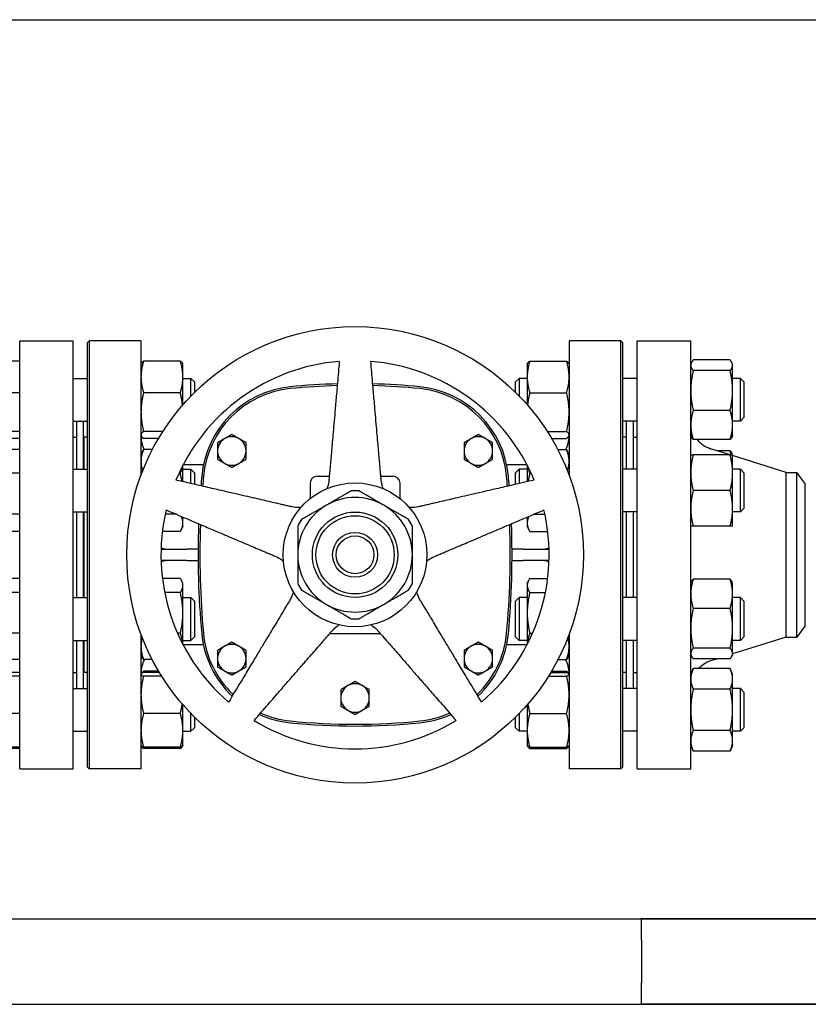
# Model space of a CAD drawing. Header units: inches. Extents: x 24 to 1128, y -69 to 748.
# Tile 469 of 656: x 569 to 583, y 358 to 375. Entities that reach past the tile are written whole.
import ezdxf

# ---------------------------------------------------------------- set-up
doc = ezdxf.new("R2010")
doc.units = ezdxf.units.IN
doc.header["$LTSCALE"] = 32
doc.header["$MEASUREMENT"] = 0
doc.layers.add('Visible (ANSI)', color=7, linetype='Continuous', lineweight=30)

msp = doc.modelspace()

# ---------------------------------------------------------------- linework, layer by layer
at = {"layer": 'Visible (ANSI)'}
for p, q in [((558.03063, 375.35867), (600.57163, 375.35867)), ((569.15563, 362.23367), (569.15563, 369.73367)), ((569.15563, 369.73367), (570.09313, 369.73367)), ((570.09313, 362.23367), (570.09313, 369.73367)), ((570.34313, 369.70242), (570.37438, 369.73367)), ((570.34313, 362.26492), (570.34313, 369.70242)), ((570.37438, 369.73367), (570.37438, 362.23367)), ((571.28063, 369.73367), (570.37438, 369.73367)), ((571.28063, 369.73367), (571.28063, 367.37561)), ((578.78063, 369.73367), (578.78063, 367.37561)), ((579.68688, 369.73367), (578.78063, 369.73367)), ((579.68688, 362.23367), (579.68688, 369.73367)), ((579.71813, 369.70242), (579.68688, 369.73367)), ((579.71813, 369.70242), (579.71813, 362.26492)), ((579.97063, 362.23367), (579.97063, 369.73367)), ((579.97063, 369.73367), (580.91063, 369.73367)), ((580.91063, 362.23367), (580.91063, 369.73367)), ((569.15563, 369.37732), (568.59222, 369.37732)), ((571.28063, 369.32488), (571.28498, 369.33419)), ((571.96955, 369.37732), (571.32572, 369.37732)), ((572.01463, 369.32488), (572.01029, 369.33419)), ((572.01463, 369.10022), (572.01463, 369.32488)), ((578.04663, 369.32488), (578.05098, 369.33419)), ((578.04663, 369.32488), (578.04663, 369.10022)), ((578.09172, 369.37732), (578.73555, 369.37732)), ((578.78063, 369.32488), (578.77629, 369.33419)), ((580.91063, 369.32488), (580.92091, 369.34692)), ((581.59955, 369.39697), (580.95572, 369.39697)), ((581.64463, 369.32488), (581.63435, 369.34692)), ((581.64463, 369.30358), (581.64463, 369.32488)), ((581.59955, 369.21019), (580.95572, 369.21019)), ((581.64463, 368.86164), (581.64463, 369.30358)), ((570.09313, 369.07488), (570.34313, 369.07488)), ((572.01463, 368.61117), (572.01463, 369.10022)), ((572.01463, 369.07488), (572.15563, 369.07488)), ((572.15563, 368.76474), (572.15563, 369.07488)), ((572.21813, 369.01238), (572.15563, 369.07488)), ((572.21813, 369.01238), (572.21813, 368.82793)), ((577.84313, 369.01238), (577.90563, 369.07488)), ((577.84313, 368.82793), (577.84313, 369.01238)), ((577.90563, 369.07488), (577.90563, 368.76474)), ((578.04663, 369.07488), (577.90563, 369.07488)), ((578.04663, 369.10022), (578.04663, 368.61117)), ((579.97063, 369.07488), (579.71813, 369.07488)), ((581.78063, 369.07488), (581.64463, 369.07488)), ((581.78063, 368.32488), (581.78063, 369.07488)), ((581.84313, 369.01238), (581.78063, 369.07488)), ((581.84313, 369.01238), (581.84313, 368.38738)), ((569.15563, 368.82312), (568.59222, 368.82312)), ((571.96955, 368.82312), (571.32572, 368.82312)), ((578.09172, 368.82312), (578.73555, 368.82312)), ((581.64463, 368.25793), (581.64463, 368.86164)), ((581.59955, 368.51309), (580.95572, 368.51309)), ((570.09313, 368.32488), (570.34313, 368.32488)), ((570.15563, 367.48376), (570.15563, 368.32488)), ((570.27563, 367.48376), (570.27563, 368.32488)), ((579.97063, 368.32488), (579.71813, 368.32488)), ((579.78563, 367.48376), (579.78563, 368.32488)), ((579.90563, 367.48376), (579.90563, 368.32488)), ((581.78063, 368.32488), (581.64463, 368.32488)), ((581.84313, 368.38738), (581.78063, 368.32488)), ((569.15563, 368.14568), (568.59222, 368.14568)), ((571.66526, 368.14568), (571.32572, 368.14568)), ((578.396, 368.14568), (578.73555, 368.14568)), ((581.64463, 368.07488), (581.64463, 368.25793)), ((569.15563, 368.02243), (568.59222, 368.02243)), ((570.09313, 368.04617), (570.15563, 368.04617)), ((570.28063, 368.04367), (570.28063, 367.48376)), ((570.34313, 368.04367), (570.28063, 368.04367)), ((571.28063, 368.07488), (571.28498, 368.06556)), ((571.5892, 368.02243), (571.32572, 368.02243)), ((578.47206, 368.02243), (578.73555, 368.02243)), ((578.78063, 368.07488), (578.77629, 368.06556)), ((579.78063, 368.04367), (579.71813, 368.04367)), ((579.78063, 368.04367), (579.78063, 367.48376)), ((579.91063, 367.48376), (579.91063, 368.04367)), ((579.91063, 368.04367), (579.97063, 368.04367)), ((580.91063, 368.07488), (580.92091, 368.05283)), ((581.59955, 368.00278), (580.95572, 368.00278)), ((581.64463, 368.07488), (581.63435, 368.05283)), ((569.15563, 367.82751), (568.59222, 367.82751)), ((570.27563, 367.92367), (570.28063, 367.92367)), ((571.28063, 367.73376), (571.31033, 367.79744)), ((571.48095, 367.82751), (571.32572, 367.82751)), ((578.58031, 367.82751), (578.73555, 367.82751)), ((578.78063, 367.73376), (578.75094, 367.79744)), ((579.78063, 367.92367), (579.78563, 367.92367)), ((579.90563, 367.92367), (579.91063, 367.92367)), ((581.60494, 367.73376), (581.25966, 367.84312)), ((581.59955, 367.80586), (581.37732, 367.80586)), ((581.59955, 367.73376), (580.95572, 367.73376)), ((581.64463, 367.73376), (581.63435, 367.75581)), ((581.64463, 367.42126), (581.64463, 367.73376)), ((582.58397, 367.42367), (581.64463, 367.72119)), ((570.09313, 367.48376), (570.34313, 367.48376)), ((572.01463, 367.26485), (572.01463, 367.5533)), ((572.01463, 367.48376), (572.15563, 367.48376)), ((572.37354, 367.55847), (572.01733, 367.55847)), ((572.15563, 367.2323), (572.15563, 367.48376)), ((572.21813, 367.42126), (572.15563, 367.48376)), ((578.04394, 367.55847), (577.68773, 367.55847)), ((577.84313, 367.42126), (577.90563, 367.48376)), ((577.90563, 367.48376), (577.90563, 367.2323)), ((578.04663, 367.48376), (577.90563, 367.48376)), ((578.04663, 367.5533), (578.04663, 367.26485)), ((579.97063, 367.48376), (579.71813, 367.48376)), ((581.78063, 367.48376), (581.64463, 367.48376)), ((581.78063, 366.73376), (581.78063, 367.48376)), ((581.84313, 367.42126), (581.78063, 367.48376)), ((569.15563, 367.41185), (568.59222, 367.41185)), ((571.96955, 367.41185), (571.94513, 367.41185)), ((572.21813, 367.42126), (572.21813, 367.21787)), ((574.36823, 367.36162), (574.57911, 367.36162)), ((575.48215, 367.36162), (575.69303, 367.36162)), ((577.84313, 367.21787), (577.84313, 367.42126)), ((578.09172, 367.41185), (578.11613, 367.41185)), ((581.64463, 366.79626), (581.64463, 367.42126)), ((581.84313, 367.42126), (581.84313, 366.79626)), ((582.58397, 364.54367), (582.58397, 367.42367)), ((582.58397, 367.42367), (582.76676, 367.42367)), ((582.76676, 364.54367), (582.76676, 367.42367)), ((582.91063, 367.23617), (582.76676, 367.42367)), ((574.24323, 367.23662), (574.24323, 366.96713)), ((575.81803, 366.96713), (575.81803, 367.23662)), ((581.59955, 367.10876), (580.95572, 367.10876)), ((582.91063, 367.23617), (582.91063, 364.73117)), ((581.64463, 366.48376), (581.64463, 366.79626)), ((581.84313, 366.79626), (581.78063, 366.73376)), ((569.15563, 366.6931), (568.59222, 366.6931)), ((570.09313, 366.73376), (570.34313, 366.73376)), ((570.15563, 365.23358), (570.15563, 366.73376)), ((570.27563, 365.23358), (570.27563, 366.73376)), ((570.28063, 366.73376), (570.28063, 365.23358)), ((571.90079, 366.6931), (571.70547, 366.6931)), ((572.01463, 366.54155), (572.01463, 366.64477)), ((578.04663, 366.64477), (578.04663, 366.54155)), ((578.16047, 366.6931), (578.3558, 366.6931)), ((579.97063, 366.73376), (579.71813, 366.73376)), ((579.78063, 366.73376), (579.78063, 365.23358)), ((579.78563, 365.23358), (579.78563, 366.73376)), ((579.90563, 365.23358), (579.90563, 366.73376)), ((579.91063, 365.23358), (579.91063, 366.73376)), ((581.78063, 366.73376), (581.64463, 366.73376)), ((569.15563, 366.39), (568.59222, 366.39)), ((571.96955, 366.39), (571.655, 366.39)), ((572.01463, 366.48376), (571.98494, 366.42008)), ((572.01463, 366.48376), (572.01463, 366.54155)), ((578.04663, 366.54155), (578.04663, 366.48376)), ((578.04663, 366.48376), (578.07633, 366.42008)), ((578.09172, 366.39), (578.40627, 366.39)), ((581.59955, 366.48376), (580.95572, 366.48376)), ((571.6321, 366.08367), (572.08563, 366.08367)), ((572.28097, 366.08367), (572.08563, 366.08367)), ((577.97563, 366.08367), (577.7803, 366.08367)), ((577.97563, 366.08367), (578.42916, 366.08367)), ((572.08563, 365.88367), (571.6321, 365.88367)), ((572.08563, 365.88367), (572.28097, 365.88367)), ((577.7803, 365.88367), (577.97563, 365.88367)), ((578.42916, 365.88367), (577.97563, 365.88367)), ((569.15563, 365.56967), (568.59222, 365.56967)), ((571.96955, 365.56967), (571.65593, 365.56967)), ((578.09172, 365.56967), (578.40533, 365.56967)), ((581.59955, 365.55568), (580.95572, 365.55568)), ((572.01463, 365.48358), (571.9956, 365.5244)), ((572.01463, 365.44526), (572.01463, 365.48358)), ((572.01463, 364.96532), (572.01463, 365.44526)), ((578.04663, 365.48358), (578.06567, 365.5244)), ((578.04663, 365.48358), (578.04663, 365.44526)), ((578.04663, 365.44526), (578.04663, 364.96532)), ((580.91063, 365.48358), (580.92091, 365.50563)), ((581.64463, 365.48358), (581.63435, 365.50563)), ((581.64463, 365.30052), (581.64463, 365.48358)), ((569.15563, 365.32086), (568.59222, 365.32086)), ((570.09313, 365.23358), (570.34313, 365.23358)), ((571.96955, 365.32086), (571.69586, 365.32086)), ((572.01463, 365.23358), (572.15563, 365.23358)), ((572.15563, 364.48358), (572.15563, 365.23358)), ((572.21813, 365.17108), (572.15563, 365.23358)), ((577.84313, 365.17108), (577.90563, 365.23358)), ((577.90563, 365.23358), (577.90563, 364.48358)), ((578.04663, 365.23358), (577.90563, 365.23358)), ((578.09172, 365.32086), (578.3654, 365.32086)), ((579.97063, 365.23358), (579.71813, 365.23358)), ((581.64463, 364.69682), (581.64463, 365.30052)), ((581.78063, 365.23358), (581.64463, 365.23358)), ((581.78063, 364.48358), (581.78063, 365.23358)), ((581.84313, 365.17108), (581.78063, 365.23358)), ((572.21813, 365.17108), (572.21813, 364.54608)), ((577.84313, 364.54608), (577.84313, 365.17108)), ((581.59955, 365.04537), (580.95572, 365.04537)), ((581.84313, 365.17108), (581.84313, 364.54608)), ((572.01463, 364.41404), (572.01463, 364.96532)), ((578.04663, 364.96532), (578.04663, 364.41404)), ((581.64463, 364.25488), (581.64463, 364.69682)), ((582.91063, 364.73117), (582.76676, 364.54367)), ((569.15563, 364.60977), (568.59222, 364.60977)), ((571.28063, 364.59173), (571.28063, 362.23367)), ((571.96955, 364.60977), (571.92058, 364.60977)), ((572.21813, 364.54608), (572.15563, 364.48358)), ((574.58792, 364.60572), (575.47335, 364.60572)), ((577.84313, 364.54608), (577.90563, 364.48358)), ((578.09172, 364.60977), (578.14068, 364.60977)), ((578.78063, 364.59173), (578.78063, 362.23367)), ((582.58397, 364.54367), (581.64463, 364.24615)), ((581.84313, 364.54608), (581.78063, 364.48358)), ((582.58397, 364.54367), (582.76676, 364.54367)), ((570.09313, 364.48358), (570.34313, 364.48358)), ((570.15563, 363.64246), (570.15563, 364.48358)), ((570.27563, 363.64246), (570.27563, 364.48358)), ((570.28063, 364.48358), (570.28063, 363.92367)), ((572.01463, 364.48358), (572.15563, 364.48358)), ((572.37354, 364.40887), (572.01733, 364.40887)), ((578.04394, 364.40887), (577.68773, 364.40887)), ((578.04663, 364.48358), (577.90563, 364.48358)), ((579.97063, 364.48358), (579.71813, 364.48358)), ((579.78063, 364.48358), (579.78063, 363.92367)), ((579.78563, 363.64246), (579.78563, 364.48358)), ((579.90563, 363.64246), (579.90563, 364.48358)), ((579.91063, 363.92367), (579.91063, 364.48358)), ((581.59955, 364.34827), (580.95572, 364.34827)), ((581.78063, 364.48358), (581.64463, 364.48358)), ((571.28063, 364.23358), (571.29967, 364.19276)), ((578.78063, 364.23358), (578.7616, 364.19276)), ((580.91063, 364.23358), (580.92091, 364.21153)), ((581.59955, 364.16148), (580.95572, 364.16148)), ((581.37732, 364.16148), (581.25966, 364.12422)), ((581.64463, 364.23358), (581.63435, 364.21153)), ((581.64463, 364.23358), (581.64463, 364.25488)), ((569.15563, 364.14749), (568.59222, 364.14749)), ((570.27563, 364.04367), (570.28063, 364.04367)), ((571.47698, 364.14749), (571.32572, 364.14749)), ((578.58429, 364.14749), (578.73555, 364.14749)), ((579.78063, 364.04367), (579.78563, 364.04367)), ((579.90563, 364.04367), (579.91063, 364.04367)), ((580.91063, 363.89246), (580.95572, 363.98915)), ((581.59955, 363.98915), (580.95572, 363.98915)), ((581.64463, 363.89246), (581.59955, 363.98915)), ((569.15563, 363.92242), (568.59222, 363.92242)), ((569.15563, 363.85743), (568.59222, 363.85743)), ((570.09313, 363.92117), (570.15563, 363.92117)), ((570.34313, 363.92367), (570.28063, 363.92367)), ((571.28063, 363.89246), (571.28182, 363.89501)), ((571.28182, 363.89501), (571.28498, 363.90178)), ((571.5892, 363.94491), (571.32572, 363.94491)), ((571.60262, 363.92242), (571.32572, 363.92242)), ((571.64255, 363.85743), (571.32572, 363.85743)), ((578.41871, 363.85743), (578.73555, 363.85743)), ((578.45864, 363.92242), (578.73555, 363.92242)), ((578.47206, 363.94491), (578.73555, 363.94491)), ((578.77944, 363.89501), (578.77629, 363.90178)), ((578.78063, 363.89246), (578.77944, 363.89501)), ((579.78063, 363.92367), (579.71813, 363.92367)), ((579.91063, 363.92367), (579.97063, 363.92367)), ((581.64463, 363.80873), (581.64463, 363.89246)), ((581.64463, 363.26746), (581.64463, 363.80873)), ((570.09313, 363.64246), (570.34313, 363.64246)), ((579.97063, 363.64246), (579.71813, 363.64246)), ((581.78063, 363.64246), (581.64463, 363.64246)), ((581.78063, 362.89246), (581.78063, 363.64246)), ((581.84313, 363.57996), (581.78063, 363.64246)), ((581.59955, 363.62831), (580.95572, 363.62831)), ((581.84313, 363.57996), (581.84313, 362.95496)), ((572.01463, 362.90749), (572.01463, 363.35617)), ((578.04663, 363.35617), (578.04663, 362.90749)), ((569.15563, 363.20247), (568.59222, 363.20247)), ((571.96955, 363.20247), (571.32572, 363.20247)), ((572.15563, 362.89246), (572.15563, 363.2026)), ((572.21813, 363.1394), (572.21813, 362.95496)), ((577.84313, 362.95496), (577.84313, 363.1394)), ((577.90563, 363.2026), (577.90563, 362.89246)), ((578.09172, 363.20247), (578.73555, 363.20247)), ((581.64463, 362.7262), (581.64463, 363.26746)), ((572.21813, 362.95496), (572.15563, 362.89246)), ((577.84313, 362.95496), (577.90563, 362.89246)), ((581.84313, 362.95496), (581.78063, 362.89246)), ((570.09313, 362.89246), (570.34313, 362.89246)), ((572.01463, 362.64246), (572.01463, 362.90749)), ((572.01463, 362.89246), (572.15563, 362.89246)), ((578.04663, 362.89246), (577.90563, 362.89246)), ((578.04663, 362.90749), (578.04663, 362.64246)), ((579.97063, 362.89246), (579.71813, 362.89246)), ((581.59955, 362.90662), (580.95572, 362.90662)), ((581.78063, 362.89246), (581.64463, 362.89246)), ((569.15563, 362.61251), (568.59222, 362.61251)), ((571.28063, 362.64246), (571.28182, 362.63991)), ((571.28182, 362.63991), (571.28498, 362.63315)), ((571.96955, 362.61251), (571.32572, 362.61251)), ((572.01344, 362.63991), (572.01029, 362.63315)), ((572.01463, 362.64246), (572.01344, 362.63991)), ((578.04663, 362.64246), (578.04782, 362.63991)), ((578.04782, 362.63991), (578.05098, 362.63315)), ((578.09172, 362.61251), (578.73555, 362.61251)), ((578.77944, 362.63991), (578.77629, 362.63315)), ((578.78063, 362.64246), (578.77944, 362.63991)), ((580.91063, 362.64246), (580.95572, 362.54578)), ((581.64463, 362.64246), (581.59955, 362.54578)), ((581.64463, 362.64246), (581.64463, 362.7262)), ((569.15563, 362.59002), (568.59222, 362.59002)), ((571.96955, 362.59002), (571.32572, 362.59002)), ((578.09172, 362.59002), (578.73555, 362.59002)), ((581.59955, 362.54578), (580.95572, 362.54578)), ((570.34313, 362.26492), (570.37438, 362.23367)), ((579.71813, 362.26492), (579.68688, 362.23367)), ((569.15563, 362.23367), (570.09313, 362.23367)), ((571.28063, 362.23367), (570.37438, 362.23367)), ((579.68688, 362.23367), (578.78063, 362.23367)), ((579.97063, 362.23367), (580.91063, 362.23367)), ((558.03063, 359.60867), (600.57163, 359.60867)), ((600.57163, 359.60867), (580.05113, 359.60867)), ((580.05113, 359.23367), (580.05113, 359.60867)), ((580.05113, 359.23367), (580.05113, 358.48367)), ((580.05113, 358.10867), (580.05113, 358.48367)), ((558.03063, 358.10867), (600.57163, 358.10867)), ((600.57163, 358.10867), (580.05113, 358.10867))]:
    msp.add_line(p, q, dxfattribs=at)
for radius in [4, 1.25984, 0.74803, 0.68553, 0.3937, 0.3312]:
    msp.add_circle((575.03063, 365.98367), radius, dxfattribs=at)
for centre, radius, start, end in [((575.03063, 365.98367), 3.4, 94.64927, 157.35073), ((575.03063, 365.98367), 3.4, 22.64927, 85.35073), ((575.03063, 357.7632), 11.22047, 91.583081, 95.817836), ((575.03063, 357.7632), 11.22047, 84.182163, 88.416919), ((574.06885, 367.20251), 1.73228, 95.817836, 174.744707), ((574.06885, 367.20251), 1.70103, 95.817836, 174.744707), ((575.03063, 357.7632), 11.18922, 91.601548, 95.817836), ((575.03063, 357.7632), 11.18922, 84.182163, 88.398452), ((575.99241, 367.20251), 1.70103, 5.255296, 84.182161), ((575.99241, 367.20251), 1.73228, 5.255296, 84.182161), ((571.78063, 368.05847), 0.5, 180, 207.510877), ((572.87118, 367.80257), 0.25, 120, 180), ((572.87118, 367.80257), 0.25, 60, 120), ((572.87118, 367.80257), 0.25, 0, 60), ((577.19008, 367.80257), 0.25, 120, 180), ((577.19008, 367.80257), 0.25, 60, 120), ((577.19008, 367.80257), 0.25, 0, 60), ((578.28063, 368.05847), 0.5, 332.489123, 0), ((581.41063, 368.31978), 0.5, 219.346629, 252.425284), ((572.87118, 367.80257), 0.25, 180, 240), ((572.87118, 367.80257), 0.25, 300, 0), ((577.19008, 367.80257), 0.25, 180, 240), ((577.19008, 367.80257), 0.25, 300, 0), ((572.87118, 367.80257), 0.25, 240, 300), ((577.19008, 367.80257), 0.25, 240, 300), ((587.32, 365.98367), 15.03937, 174.744704, 175.39081), ((587.32, 365.98367), 15.00812, 174.744704, 175.408408), ((574.36823, 367.23662), 0.125, 90, 180), ((575.69303, 367.23662), 0.125, 0, 90), ((562.74126, 365.98367), 15.00812, 4.591592, 5.255296), ((562.74126, 365.98367), 15.03937, 4.60919, 5.255296), ((575.03063, 365.98367), 1.12205, 86.525352, 93.474648), ((575.03063, 365.98367), 1.00394, 60, 120), ((575.03063, 365.98367), 3.4, 166.64927, 229.35073), ((575.03063, 365.98367), 1.00394, 120, 180), ((575.03063, 365.98367), 1.00394, 0, 60), ((575.03063, 365.98367), 3.4, 310.64927, 13.35073), ((575.03063, 365.98367), 1.12205, 146.525352, 153.474648), ((575.03063, 365.98367), 1.12205, 26.525352, 33.474648), ((587.32, 365.98367), 15.03937, 177.927003, 185.255296), ((587.32, 365.98367), 15.00812, 177.972631, 185.255296), ((562.74126, 365.98367), 15.00812, 354.744704, 2.027369), ((562.74126, 365.98367), 15.03937, 354.744704, 2.072997), ((575.03063, 365.98367), 1.00394, 180, 240), ((575.03063, 365.98367), 1.00394, 300, 0), ((575.03063, 365.98367), 1.12205, 206.525352, 213.474648), ((575.03063, 365.98367), 1.12205, 326.525352, 333.474648), ((575.03063, 365.98367), 1.00394, 240, 300), ((575.03063, 365.98367), 1.12205, 266.525352, 273.474648), ((574.06885, 364.76482), 1.73228, 185.255296, 226.557354), ((574.06885, 364.76482), 1.70103, 185.255296, 226.325001), ((575.99241, 364.76482), 1.70103, 313.674999, 354.744707), ((575.99241, 364.76482), 1.73228, 313.442646, 354.744707), ((572.87118, 364.16477), 0.25, 120, 180), ((572.87118, 364.16477), 0.25, 60, 120), ((572.87118, 364.16477), 0.25, 0, 60), ((577.19008, 364.16477), 0.25, 120, 180), ((577.19008, 364.16477), 0.25, 60, 120), ((577.19008, 364.16477), 0.25, 0, 60), ((572.87118, 364.16477), 0.25, 180, 240), ((572.87118, 364.16477), 0.25, 300, 0), ((577.19008, 364.16477), 0.25, 180, 240), ((577.19008, 364.16477), 0.25, 300, 0), ((571.78063, 363.90887), 0.5, 151.493644, 180), ((578.28063, 363.90887), 0.5, 0, 28.506356), ((581.41063, 363.64756), 0.5, 107.574716, 136.906395), ((572.87118, 364.16477), 0.25, 240, 300), ((577.19008, 364.16477), 0.25, 240, 300), ((575.03063, 363.4758), 0.25, 120, 180), ((575.03063, 363.4758), 0.25, 60, 120), ((575.03063, 363.4758), 0.25, 0, 60), ((575.03063, 363.4758), 0.25, 180, 240), ((575.03063, 363.4758), 0.25, 300, 0), ((574.06885, 364.76482), 1.73228, 245.642572, 264.182165), ((574.06885, 364.76482), 1.70103, 245.957475, 264.182165), ((575.03063, 363.4758), 0.25, 240, 300), ((575.99241, 364.76482), 1.70103, 275.817836, 294.042525), ((575.99241, 364.76482), 1.73228, 275.817836, 294.357428), ((575.03063, 365.98367), 3.4, 238.64927, 301.35073), ((575.03063, 374.20414), 11.22047, 264.182164, 275.817836), ((575.03063, 374.20414), 11.18922, 264.182164, 275.817836)]:
    msp.add_arc(centre, radius, start, end, dxfattribs=at)
for points, weights in [([(571.32572, 369.37732), (571.28063, 369.22882), (571.28063, 369.10022)], [1, 1.0379548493, 1]), ([(571.28498, 369.33419), (571.29438, 369.35437), (571.32572, 369.37732)], [1.01632212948, 1.02607606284, 1]), ([(571.96955, 369.37732), (572.00088, 369.35437), (572.01029, 369.33419)], [1, 1.02607606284, 1.01632212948]), ([(572.01463, 369.10022), (572.01463, 369.22882), (571.96955, 369.37732)], [1, 1.0379548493, 1]), ([(574.75504, 369.37248), (574.62604, 367.89801), (574.57333, 367.29552)], [1.0049190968, 1.58894872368, 2.03628035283]), ([(575.48793, 367.29552), (575.43522, 367.89801), (575.30622, 369.37248)], [2.03628035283, 1.58894872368, 1.0049190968]), ([(578.09172, 369.37732), (578.04663, 369.22882), (578.04663, 369.10022)], [1, 1.0379548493, 1]), ([(578.05098, 369.33419), (578.06038, 369.35437), (578.09172, 369.37732)], [1.01632212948, 1.02607606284, 1]), ([(578.78063, 369.10022), (578.78063, 369.22882), (578.73555, 369.37732)], [1, 1.0379548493, 1]), ([(578.73555, 369.37732), (578.76688, 369.35437), (578.77629, 369.33419)], [1, 1.02607606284, 1.01632212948]), ([(580.95572, 369.39697), (580.91063, 369.34692), (580.91063, 369.30358)], [1, 1.0379548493, 1]), ([(581.64463, 369.30358), (581.64463, 369.34692), (581.59955, 369.39697)], [1, 1.0379548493, 1]), ([(580.91063, 369.30358), (580.91063, 369.26023), (580.95572, 369.21019)], [1, 1.0379548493, 1]), ([(580.95572, 369.21019), (580.91063, 369.0234), (580.91063, 368.86164)], [1, 1.0379548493, 1]), ([(581.59955, 369.21019), (581.64463, 369.26023), (581.64463, 369.30358)], [1, 1.0379548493, 1]), ([(581.64463, 368.86164), (581.64463, 369.0234), (581.59955, 369.21019)], [1, 1.0379548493, 1]), ([(571.28063, 369.10022), (571.28063, 368.97162), (571.32572, 368.82312)], [1, 1.0379548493, 1]), ([(571.96955, 368.82312), (572.01463, 368.97162), (572.01463, 369.10022)], [1, 1.0379548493, 1]), ([(578.04663, 369.10022), (578.04663, 368.97162), (578.09172, 368.82312)], [1, 1.0379548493, 1]), ([(578.73555, 368.82312), (578.78063, 368.97162), (578.78063, 369.10022)], [1, 1.0379548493, 1]), ([(571.32572, 368.82312), (571.28063, 368.6416), (571.28063, 368.4844)], [1, 1.0379548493, 1]), ([(572.00861, 368.60424), (571.9984, 368.70694), (571.96955, 368.82312)], [1.01766599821, 1.02396616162, 1]), ([(578.09172, 368.82312), (578.06286, 368.70694), (578.05265, 368.60424)], [1, 1.02396616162, 1.01766599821]), ([(578.78063, 368.4844), (578.78063, 368.6416), (578.73555, 368.82312)], [1, 1.0379548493, 1]), ([(580.91063, 368.86164), (580.91063, 368.69988), (580.95572, 368.51309)], [1, 1.0379548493, 1]), ([(581.59955, 368.51309), (581.64463, 368.69988), (581.64463, 368.86164)], [1, 1.0379548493, 1]), ([(571.28063, 368.4844), (571.28063, 368.3272), (571.32572, 368.14568)], [1, 1.0379548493, 1]), ([(578.73555, 368.14568), (578.78063, 368.3272), (578.78063, 368.4844)], [1, 1.0379548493, 1]), ([(580.95572, 368.51309), (580.91063, 368.37635), (580.91063, 368.25793)], [1, 1.0379548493, 1]), ([(581.64463, 368.25793), (581.64463, 368.37635), (581.59955, 368.51309)], [1, 1.0379548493, 1]), ([(571.32572, 368.14568), (571.28063, 368.11266), (571.28063, 368.08406)], [1, 1.0379548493, 1]), ([(578.78063, 368.08406), (578.78063, 368.11266), (578.73555, 368.14568)], [1, 1.0379548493, 1]), ([(580.91063, 368.25793), (580.91063, 368.13952), (580.95572, 368.00278)], [1, 1.0379548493, 1]), ([(581.59955, 368.00278), (581.64463, 368.13952), (581.64463, 368.25793)], [1, 1.0379548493, 1]), ([(571.28063, 368.08406), (571.28063, 368.05546), (571.32572, 368.02243)], [1, 1.0379548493, 1]), ([(572.74618, 368.01907), (572.68817, 367.98558), (572.62118, 367.9469)], [1, 1.04314139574, 1.01001874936]), ([(572.62118, 367.9469), (572.62118, 367.86955), (572.62118, 367.80257)], [1.01001874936, 1.04314139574, 1]), ([(572.87118, 368.09124), (572.8042, 368.05257), (572.74618, 368.01907)], [1.01001874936, 1.04314139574, 1]), ([(572.99618, 368.01907), (572.93817, 368.05257), (572.87118, 368.09124)], [1, 1.04314139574, 1.01001874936]), ([(573.12118, 367.9469), (573.0542, 367.98558), (572.99618, 368.01907)], [1.01001874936, 1.04314139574, 1]), ([(573.12118, 367.80257), (573.12118, 367.86955), (573.12118, 367.9469)], [1, 1.04314139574, 1.01001874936]), ([(577.06508, 368.01907), (577.00707, 367.98558), (576.94008, 367.9469)], [1, 1.04314139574, 1.01001874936]), ([(576.94008, 367.9469), (576.94008, 367.86955), (576.94008, 367.80257)], [1.01001874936, 1.04314139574, 1]), ([(577.19008, 368.09124), (577.12309, 368.05257), (577.06508, 368.01907)], [1.01001874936, 1.04314139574, 1]), ([(577.31508, 368.01907), (577.25707, 368.05257), (577.19008, 368.09124)], [1, 1.04314139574, 1.01001874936]), ([(577.44008, 367.9469), (577.37309, 367.98558), (577.31508, 368.01907)], [1.01001874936, 1.04314139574, 1]), ([(577.44008, 367.80257), (577.44008, 367.86955), (577.44008, 367.9469)], [1, 1.04314139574, 1.01001874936]), ([(578.73555, 368.02243), (578.78063, 368.05546), (578.78063, 368.08406)], [1, 1.0379548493, 1]), ([(580.95572, 368.00278), (580.93195, 368.02917), (580.92091, 368.05283)], [1, 1.01965956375, 1.01895290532]), ([(581.63435, 368.05283), (581.62332, 368.02917), (581.59955, 368.00278)], [1.01895290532, 1.01965956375, 1]), ([(571.32572, 367.82751), (571.28063, 367.71614), (571.28063, 367.61968)], [1, 1.0379548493, 1]), ([(571.31033, 367.79744), (571.31718, 367.81212), (571.32572, 367.82751)], [1.01139008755, 1.00697791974, 1]), ([(572.62118, 367.80257), (572.62118, 367.73558), (572.62118, 367.65823)], [1, 1.04314139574, 1.01001874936]), ([(573.12118, 367.65823), (573.12118, 367.73558), (573.12118, 367.80257)], [1.01001874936, 1.04314139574, 1]), ([(576.94008, 367.80257), (576.94008, 367.73558), (576.94008, 367.65823)], [1, 1.04314139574, 1.01001874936]), ([(577.44008, 367.65823), (577.44008, 367.73558), (577.44008, 367.80257)], [1.01001874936, 1.04314139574, 1]), ([(578.78063, 367.61968), (578.78063, 367.71614), (578.73555, 367.82751)], [1, 1.0379548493, 1]), ([(578.73555, 367.82751), (578.74409, 367.81212), (578.75094, 367.79744)], [1, 1.00697791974, 1.01139008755]), ([(581.59955, 367.80586), (581.62332, 367.77947), (581.63435, 367.75581)], [1, 1.01965956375, 1.01895290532]), ([(581.62062, 367.73376), (581.61182, 367.76864), (581.59955, 367.80586)], [1.01477953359, 1.01005189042, 1]), ([(571.28063, 367.61968), (571.28063, 367.54044), (571.31032, 367.45312)], [1, 1.0309736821, 1.01139419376]), ([(572.62118, 367.65823), (572.68817, 367.61955), (572.74618, 367.58606)], [1.01001874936, 1.04314139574, 1]), ([(572.99618, 367.58606), (573.0542, 367.61955), (573.12118, 367.65823)], [1, 1.04314139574, 1.01001874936]), ([(576.94008, 367.65823), (577.00707, 367.61955), (577.06508, 367.58606)], [1.01001874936, 1.04314139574, 1]), ([(577.31508, 367.58606), (577.37309, 367.61955), (577.44008, 367.65823)], [1, 1.04314139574, 1.01001874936]), ([(578.75095, 367.45312), (578.78063, 367.54044), (578.78063, 367.61968)], [1.01139419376, 1.0309736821, 1]), ([(580.91063, 367.73376), (580.91063, 367.73376), (580.95572, 367.73376)], [1, 1.0379548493, 1]), ([(580.95572, 367.73376), (580.91063, 367.56629), (580.91063, 367.42126)], [1, 1.0379548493, 1]), ([(581.64463, 367.42126), (581.64463, 367.56629), (581.59955, 367.73376)], [1, 1.0379548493, 1]), ([(581.59955, 367.73376), (581.64463, 367.73376), (581.64463, 367.73376)], [1, 1.0379548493, 1]), ([(571.96955, 367.41185), (571.99693, 367.47949), (572.00749, 367.5395)], [1, 1.02271105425, 1.01824286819]), ([(572.74618, 367.58606), (572.8042, 367.55257), (572.87118, 367.51389)], [1, 1.04314139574, 1.01001874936]), ([(572.87118, 367.51389), (572.93817, 367.55257), (572.99618, 367.58606)], [1.01001874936, 1.04314139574, 1]), ([(577.06508, 367.58606), (577.12309, 367.55257), (577.19008, 367.51389)], [1, 1.04314139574, 1.01001874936]), ([(577.19008, 367.51389), (577.25707, 367.55257), (577.31508, 367.58606)], [1.01001874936, 1.04314139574, 1]), ([(578.05378, 367.5395), (578.06434, 367.47949), (578.09172, 367.41185)], [1.01824286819, 1.02271105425, 1]), ([(573.9243, 366.82397), (573.33501, 366.96002), (571.89284, 367.29297)], [2.0263127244, 1.58117079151, 1]), ([(571.99753, 367.2688), (571.98702, 367.33722), (571.96955, 367.41185)], [1.01786033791, 1.01437314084, 1]), ([(578.16842, 367.29297), (576.72625, 366.96002), (576.13697, 366.82397)], [1, 1.58117079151, 2.0263127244]), ([(578.09172, 367.41185), (578.07425, 367.33722), (578.06373, 367.2688)], [1, 1.01437314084, 1.01786033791]), ([(580.91063, 367.42126), (580.91063, 367.27623), (580.95572, 367.10876)], [1, 1.0379548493, 1]), ([(581.59955, 367.10876), (581.64463, 367.27623), (581.64463, 367.42126)], [1, 1.0379548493, 1]), ([(574.96263, 367.10365), (574.73359, 366.97142), (574.52866, 366.8531)], [1.0171026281, 1.03775343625, 1]), ([(575.5326, 366.8531), (575.32767, 366.97142), (575.09864, 367.10365)], [1, 1.03775343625, 1.0171026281]), ([(580.95572, 367.10876), (580.91063, 366.94129), (580.91063, 366.79626)], [1, 1.0379548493, 1]), ([(581.64463, 366.79626), (581.64463, 366.94129), (581.59955, 367.10876)], [1, 1.0379548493, 1]), ([(571.72252, 366.76877), (573.08496, 366.19045), (573.64167, 365.95414)], [1, 1.58117079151, 2.0263127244]), ([(574.52866, 366.8531), (574.32374, 366.73479), (574.0947, 366.60255)], [1, 1.03775343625, 1.0171026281]), ([(575.96657, 366.60255), (575.73753, 366.73479), (575.5326, 366.8531)], [1.0171026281, 1.03775343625, 1]), ([(576.4196, 365.95414), (576.9763, 366.19045), (578.33875, 366.76877)], [2.0263127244, 1.58117079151, 1]), ([(580.91063, 366.79626), (580.91063, 366.65123), (580.95572, 366.48376)], [1, 1.0379548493, 1]), ([(581.59955, 366.48376), (581.64463, 366.65123), (581.64463, 366.79626)], [1, 1.0379548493, 1]), ([(572.01463, 366.54155), (572.01463, 366.5963), (571.98812, 366.65603)], [1, 1.02929823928, 1.01336448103]), ([(578.07314, 366.65603), (578.04663, 366.5963), (578.04663, 366.54155)], [1.01336448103, 1.02929823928, 1]), ([(571.96955, 366.39), (572.01463, 366.47122), (572.01463, 366.54155)], [1, 1.0379548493, 1]), ([(574.0267, 366.48477), (574.0267, 366.2203), (574.0267, 365.98367)], [1.0171026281, 1.03775343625, 1]), ([(576.03457, 365.98367), (576.03457, 366.2203), (576.03457, 366.48477)], [1, 1.03775343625, 1.0171026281]), ([(578.04663, 366.54155), (578.04663, 366.47122), (578.09172, 366.39)], [1, 1.0379548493, 1]), ([(580.95572, 366.48376), (580.91063, 366.48376), (580.91063, 366.48376)], [1, 1.0379548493, 1]), ([(581.64463, 366.48376), (581.64463, 366.48376), (581.59955, 366.48376)], [1, 1.0379548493, 1]), ([(574.0267, 365.98367), (574.0267, 365.74704), (574.0267, 365.48257)], [1, 1.03775343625, 1.0171026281]), ([(576.03457, 365.48257), (576.03457, 365.74704), (576.03457, 365.98367)], [1.0171026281, 1.03775343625, 1]), ([(572.01463, 365.44526), (572.01463, 365.503), (571.96955, 365.56967)], [1, 1.0379548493, 1]), ([(578.09172, 365.56967), (578.04663, 365.503), (578.04663, 365.44526)], [1, 1.0379548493, 1]), ([(580.95572, 365.55568), (580.91063, 365.41894), (580.91063, 365.30052)], [1, 1.0379548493, 1]), ([(580.92091, 365.50563), (580.93195, 365.52929), (580.95572, 365.55568)], [1.01895290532, 1.01965956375, 1]), ([(581.64463, 365.30052), (581.64463, 365.41894), (581.59955, 365.55568)], [1, 1.0379548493, 1]), ([(581.59955, 365.55568), (581.62332, 365.52929), (581.63435, 365.50563)], [1, 1.01965956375, 1.01895290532]), ([(571.96955, 365.32086), (572.01463, 365.38753), (572.01463, 365.44526)], [1, 1.0379548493, 1]), ([(574.0947, 365.36478), (574.32374, 365.23255), (574.52866, 365.11423)], [1.0171026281, 1.03775343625, 1]), ([(575.5326, 365.11423), (575.73753, 365.23255), (575.96657, 365.36478)], [1, 1.03775343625, 1.0171026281]), ([(578.04663, 365.44526), (578.04663, 365.38753), (578.09172, 365.32086)], [1, 1.0379548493, 1]), ([(572.01463, 364.96532), (572.01463, 365.13033), (571.96955, 365.32086)], [1, 1.0379548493, 1]), ([(573.88958, 365.19115), (573.57809, 364.67275), (572.81578, 363.40405)], [2.0263127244, 1.58117079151, 1]), ([(577.24548, 363.40405), (576.48317, 364.67275), (576.17169, 365.19115)], [1, 1.58117079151, 2.0263127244]), ([(578.09172, 365.32086), (578.04663, 365.13033), (578.04663, 364.96532)], [1, 1.0379548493, 1]), ([(580.91063, 365.30052), (580.91063, 365.1821), (580.95572, 365.04537)], [1, 1.0379548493, 1]), ([(581.59955, 365.04537), (581.64463, 365.1821), (581.64463, 365.30052)], [1, 1.0379548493, 1]), ([(574.52866, 365.11423), (574.73359, 364.99592), (574.96263, 364.86368)], [1, 1.03775343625, 1.0171026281]), ([(575.09864, 364.86368), (575.32767, 364.99592), (575.5326, 365.11423)], [1.0171026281, 1.03775343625, 1]), ([(580.95572, 365.04537), (580.91063, 364.85858), (580.91063, 364.69682)], [1, 1.0379548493, 1]), ([(581.64463, 364.69682), (581.64463, 364.85858), (581.59955, 365.04537)], [1, 1.0379548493, 1]), ([(571.96955, 364.60977), (572.01463, 364.80031), (572.01463, 364.96532)], [1, 1.0379548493, 1]), ([(578.04663, 364.96532), (578.04663, 364.80031), (578.09172, 364.60977)], [1, 1.0379548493, 1]), ([(580.91063, 364.69682), (580.91063, 364.53506), (580.95572, 364.34827)], [1, 1.0379548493, 1]), ([(581.59955, 364.34827), (581.64463, 364.53506), (581.64463, 364.69682)], [1, 1.0379548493, 1]), ([(571.30212, 364.53516), (571.28063, 364.45412), (571.28063, 364.37863)], [1.01606653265, 1.02640986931, 1]), ([(572.01333, 364.41655), (572.00716, 364.50644), (571.96955, 364.60977)], [1.0107591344, 1.0314658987, 1]), ([(573.2617, 363.08007), (574.23273, 364.19712), (574.62951, 364.65356)], [1, 1.58117079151, 2.0263127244]), ([(575.43176, 364.65356), (575.82853, 364.19712), (576.79957, 363.08007)], [2.0263127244, 1.58117079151, 1]), ([(578.09172, 364.60977), (578.05411, 364.50644), (578.04794, 364.41655)], [1, 1.0314658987, 1.0107591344]), ([(578.78063, 364.37863), (578.78063, 364.45412), (578.75915, 364.53516)], [1, 1.02640986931, 1.01606653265]), ([(571.28063, 364.37863), (571.28063, 364.27136), (571.32572, 364.14749)], [1, 1.0379548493, 1]), ([(572.74618, 364.38128), (572.68817, 364.34778), (572.62118, 364.30911)], [1, 1.04314139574, 1.01001874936]), ([(572.87118, 364.45345), (572.8042, 364.41477), (572.74618, 364.38128)], [1.01001874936, 1.04314139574, 1]), ([(572.99618, 364.38128), (572.93817, 364.41477), (572.87118, 364.45345)], [1, 1.04314139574, 1.01001874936]), ([(573.12118, 364.30911), (573.0542, 364.34778), (572.99618, 364.38128)], [1.01001874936, 1.04314139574, 1]), ([(577.06508, 364.38128), (577.00707, 364.34778), (576.94008, 364.30911)], [1, 1.04314139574, 1.01001874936]), ([(577.19008, 364.45345), (577.12309, 364.41477), (577.06508, 364.38128)], [1.01001874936, 1.04314139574, 1]), ([(577.31508, 364.38128), (577.25707, 364.41477), (577.19008, 364.45345)], [1, 1.04314139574, 1.01001874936]), ([(577.44008, 364.30911), (577.37309, 364.34778), (577.31508, 364.38128)], [1.01001874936, 1.04314139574, 1]), ([(578.73555, 364.14749), (578.78063, 364.27136), (578.78063, 364.37863)], [1, 1.0379548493, 1]), ([(580.95572, 364.34827), (580.91063, 364.29822), (580.91063, 364.25488)], [1, 1.0379548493, 1]), ([(581.64463, 364.25488), (581.64463, 364.29822), (581.59955, 364.34827)], [1, 1.0379548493, 1]), ([(571.32572, 364.14749), (571.3098, 364.17104), (571.29967, 364.19276)], [1, 1.01308300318, 1.01714660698]), ([(572.62118, 364.30911), (572.62118, 364.23176), (572.62118, 364.16477)], [1.01001874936, 1.04314139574, 1]), ([(572.62118, 364.16477), (572.62118, 364.09778), (572.62118, 364.02043)], [1, 1.04314139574, 1.01001874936]), ([(573.12118, 364.16477), (573.12118, 364.23176), (573.12118, 364.30911)], [1, 1.04314139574, 1.01001874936]), ([(573.12118, 364.02043), (573.12118, 364.09778), (573.12118, 364.16477)], [1.01001874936, 1.04314139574, 1]), ([(576.94008, 364.30911), (576.94008, 364.23176), (576.94008, 364.16477)], [1.01001874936, 1.04314139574, 1]), ([(576.94008, 364.16477), (576.94008, 364.09778), (576.94008, 364.02043)], [1, 1.04314139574, 1.01001874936]), ([(577.44008, 364.16477), (577.44008, 364.23176), (577.44008, 364.30911)], [1, 1.04314139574, 1.01001874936]), ([(577.44008, 364.02043), (577.44008, 364.09778), (577.44008, 364.16477)], [1.01001874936, 1.04314139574, 1]), ([(578.7616, 364.19276), (578.75147, 364.17104), (578.73555, 364.14749)], [1.01714660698, 1.01308300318, 1]), ([(580.91063, 364.25488), (580.91063, 364.21153), (580.95572, 364.16148)], [1, 1.0379548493, 1]), ([(581.59955, 364.16148), (581.64463, 364.21153), (581.64463, 364.25488)], [1, 1.0379548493, 1]), ([(572.62118, 364.02043), (572.68817, 363.98176), (572.74618, 363.94827)], [1.01001874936, 1.04314139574, 1]), ([(572.99618, 363.94827), (573.0542, 363.98176), (573.12118, 364.02043)], [1, 1.04314139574, 1.01001874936]), ([(576.94008, 364.02043), (577.00707, 363.98176), (577.06508, 363.94827)], [1.01001874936, 1.04314139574, 1]), ([(577.31508, 363.94827), (577.37309, 363.98176), (577.44008, 364.02043)], [1, 1.04314139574, 1.01001874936]), ([(580.95572, 363.98915), (580.91063, 363.89246), (580.91063, 363.80873)], [1, 1.0379548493, 1]), ([(581.64463, 363.80873), (581.64463, 363.89246), (581.59955, 363.98915)], [1, 1.0379548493, 1]), ([(571.32572, 363.92242), (571.28063, 363.90501), (571.28063, 363.88992)], [1, 1.0379548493, 1]), ([(571.28063, 363.88992), (571.28063, 363.87484), (571.32572, 363.85743)], [1, 1.0379548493, 1]), ([(571.32572, 363.85743), (571.28063, 363.68193), (571.28063, 363.52995)], [1, 1.0379548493, 1]), ([(571.28498, 363.90178), (571.29438, 363.92196), (571.32572, 363.94491)], [1.01632212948, 1.02607606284, 1]), ([(571.32572, 363.94491), (571.32181, 363.93203), (571.31826, 363.91943)], [1, 1.00318168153, 1.00582993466]), ([(572.74618, 363.94827), (572.8042, 363.91477), (572.87118, 363.8761)], [1, 1.04314139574, 1.01001874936]), ([(572.87118, 363.8761), (572.93817, 363.91477), (572.99618, 363.94827)], [1.01001874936, 1.04314139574, 1]), ([(577.06508, 363.94827), (577.12309, 363.91477), (577.19008, 363.8761)], [1, 1.04314139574, 1.01001874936]), ([(577.19008, 363.8761), (577.25707, 363.91477), (577.31508, 363.94827)], [1.01001874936, 1.04314139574, 1]), ([(578.73555, 363.94491), (578.76688, 363.92196), (578.77629, 363.90178)], [1, 1.02607606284, 1.01632212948]), ([(578.74301, 363.91943), (578.73946, 363.93203), (578.73555, 363.94491)], [1.00582993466, 1.00318168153, 1]), ([(578.78063, 363.88992), (578.78063, 363.90501), (578.73555, 363.92242)], [1, 1.0379548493, 1]), ([(578.73555, 363.85743), (578.78063, 363.87484), (578.78063, 363.88992)], [1, 1.0379548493, 1]), ([(578.78063, 363.52995), (578.78063, 363.68193), (578.73555, 363.85743)], [1, 1.0379548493, 1]), ([(580.91063, 363.80873), (580.91063, 363.725), (580.95572, 363.62831)], [1, 1.0379548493, 1]), ([(581.59955, 363.62831), (581.64463, 363.725), (581.64463, 363.80873)], [1, 1.0379548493, 1]), ([(574.90563, 363.6923), (574.84762, 363.65881), (574.78063, 363.62013)], [1, 1.04314139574, 1.01001874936]), ([(575.03063, 363.76447), (574.96365, 363.7258), (574.90563, 363.6923)], [1.01001874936, 1.04314139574, 1]), ([(575.15563, 363.6923), (575.09762, 363.7258), (575.03063, 363.76447)], [1, 1.04314139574, 1.01001874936]), ([(575.28063, 363.62013), (575.21365, 363.65881), (575.15563, 363.6923)], [1.01001874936, 1.04314139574, 1]), ([(571.28063, 363.52995), (571.28063, 363.37797), (571.32572, 363.20247)], [1, 1.0379548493, 1]), ([(574.78063, 363.62013), (574.78063, 363.54278), (574.78063, 363.4758)], [1.01001874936, 1.04314139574, 1]), ([(574.78063, 363.4758), (574.78063, 363.40881), (574.78063, 363.33146)], [1, 1.04314139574, 1.01001874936]), ([(575.28063, 363.4758), (575.28063, 363.54278), (575.28063, 363.62013)], [1, 1.04314139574, 1.01001874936]), ([(575.28063, 363.33146), (575.28063, 363.40881), (575.28063, 363.4758)], [1.01001874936, 1.04314139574, 1]), ([(578.73555, 363.20247), (578.78063, 363.37797), (578.78063, 363.52995)], [1, 1.0379548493, 1]), ([(580.95572, 363.62831), (580.91063, 363.43493), (580.91063, 363.26746)], [1, 1.0379548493, 1]), ([(581.64463, 363.26746), (581.64463, 363.43493), (581.59955, 363.62831)], [1, 1.0379548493, 1]), ([(571.96955, 363.20247), (571.99211, 363.29031), (572.00318, 363.36938)], [1, 1.01864449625, 1.01897158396]), ([(574.78063, 363.33146), (574.84762, 363.29278), (574.90563, 363.25929)], [1.01001874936, 1.04314139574, 1]), ([(575.15563, 363.25929), (575.21365, 363.29278), (575.28063, 363.33146)], [1, 1.04314139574, 1.01001874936]), ([(578.05809, 363.36938), (578.06915, 363.29031), (578.09172, 363.20247)], [1.01897158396, 1.01864449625, 1]), ([(571.32572, 363.20247), (571.28063, 363.04439), (571.28063, 362.90749)], [1, 1.0379548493, 1]), ([(572.01463, 362.90749), (572.01463, 363.04439), (571.96955, 363.20247)], [1, 1.0379548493, 1]), ([(574.90563, 363.25929), (574.96365, 363.2258), (575.03063, 363.18712)], [1, 1.04314139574, 1.01001874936]), ([(575.03063, 363.18712), (575.09762, 363.2258), (575.15563, 363.25929)], [1.01001874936, 1.04314139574, 1]), ([(578.09172, 363.20247), (578.04663, 363.04439), (578.04663, 362.90749)], [1, 1.0379548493, 1]), ([(578.78063, 362.90749), (578.78063, 363.04439), (578.73555, 363.20247)], [1, 1.0379548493, 1]), ([(580.91063, 363.26746), (580.91063, 363.1), (580.95572, 362.90662)], [1, 1.0379548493, 1]), ([(581.59955, 362.90662), (581.64463, 363.1), (581.64463, 363.26746)], [1, 1.0379548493, 1]), ([(571.28063, 362.90749), (571.28063, 362.77059), (571.32572, 362.61251)], [1, 1.0379548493, 1]), ([(571.96955, 362.61251), (572.01463, 362.77059), (572.01463, 362.90749)], [1, 1.0379548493, 1]), ([(578.04663, 362.90749), (578.04663, 362.77059), (578.09172, 362.61251)], [1, 1.0379548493, 1]), ([(578.73555, 362.61251), (578.78063, 362.77059), (578.78063, 362.90749)], [1, 1.0379548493, 1]), ([(580.95572, 362.90662), (580.91063, 362.80993), (580.91063, 362.7262)], [1, 1.0379548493, 1]), ([(581.64463, 362.7262), (581.64463, 362.80993), (581.59955, 362.90662)], [1, 1.0379548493, 1]), ([(571.32572, 362.61251), (571.28777, 362.62717), (571.28182, 362.63991)], [1, 1.03175918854, 1.01036859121]), ([(571.28315, 362.63759), (571.29105, 362.61541), (571.32572, 362.59002)], [1.01375847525, 1.02892942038, 1]), ([(572.01344, 362.63991), (572.0075, 362.62717), (571.96955, 362.61251)], [1.01036859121, 1.03175918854, 1]), ([(571.96955, 362.59002), (572.00421, 362.61541), (572.01212, 362.63759)], [1, 1.02892942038, 1.01375847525]), ([(578.09172, 362.61251), (578.05377, 362.62717), (578.04782, 362.63991)], [1, 1.03175918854, 1.01036859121]), ([(578.04915, 362.63759), (578.05705, 362.61541), (578.09172, 362.59002)], [1.01375847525, 1.02892942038, 1]), ([(578.77944, 362.63991), (578.7735, 362.62717), (578.73555, 362.61251)], [1.01036859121, 1.03175918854, 1]), ([(578.73555, 362.59002), (578.77021, 362.61541), (578.77812, 362.63759)], [1, 1.02892942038, 1.01375847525]), ([(580.91063, 362.7262), (580.91063, 362.64246), (580.95572, 362.54578)], [1, 1.0379548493, 1]), ([(581.59955, 362.54578), (581.64463, 362.64246), (581.64463, 362.7262)], [1, 1.0379548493, 1])]:
    msp.add_rational_spline(points, weights, degree=2, dxfattribs=at)
for points, knots in [([(574.57333, 367.29552), (574.56967, 367.25365), (574.56093, 367.21275), (574.54505, 367.16457), (574.54104, 367.15358), (574.5366, 367.1426)], [0.50338205, 0.50338205, 0.50338205, 0.50338205, 0.802538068, 0.802538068, 0.89013428, 0.89013428, 0.89013428, 0.89013428]), ([(575.52467, 367.1426), (575.52023, 367.15358), (575.51622, 367.16457), (575.50034, 367.21275), (575.4916, 367.25365), (575.48793, 367.29552)], [2.317982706, 2.317982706, 2.317982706, 2.317982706, 2.405578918, 2.405578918, 2.704734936, 2.704734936, 2.704734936, 2.704734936]), ([(574.08109, 366.81166), (574.06927, 366.81083), (574.05758, 366.8104), (574.00686, 366.81019), (573.96525, 366.81452), (573.9243, 366.82397)], [2.317982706, 2.317982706, 2.317982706, 2.317982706, 2.405578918, 2.405578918, 2.704734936, 2.704734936, 2.704734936, 2.704734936]), ([(576.13697, 366.82397), (576.09601, 366.81452), (576.05441, 366.81019), (576.00368, 366.8104), (575.99199, 366.81083), (575.98018, 366.81166)], [0.50338205, 0.50338205, 0.50338205, 0.50338205, 0.802538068, 0.802538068, 0.89013428, 0.89013428, 0.89013428, 0.89013428]), ([(573.64167, 365.95414), (573.68036, 365.93771), (573.71656, 365.91676), (573.75748, 365.88677), (573.76668, 365.87956), (573.77575, 365.87194)], [0.50338205, 0.50338205, 0.50338205, 0.50338205, 0.802538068, 0.802538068, 0.89013428, 0.89013428, 0.89013428, 0.89013428]), ([(576.28551, 365.87194), (576.29458, 365.87956), (576.30379, 365.88677), (576.3447, 365.91676), (576.3809, 365.93771), (576.4196, 365.95414)], [2.317982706, 2.317982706, 2.317982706, 2.317982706, 2.405578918, 2.405578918, 2.704734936, 2.704734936, 2.704734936, 2.704734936]), ([(573.94974, 365.33646), (573.94688, 365.32497), (573.94367, 365.31372), (573.9282, 365.26541), (573.91123, 365.22718), (573.88958, 365.19115)], [2.317982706, 2.317982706, 2.317982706, 2.317982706, 2.405578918, 2.405578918, 2.704734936, 2.704734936, 2.704734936, 2.704734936]), ([(576.17169, 365.19115), (576.15004, 365.22718), (576.13307, 365.26541), (576.11759, 365.31372), (576.11438, 365.32497), (576.11152, 365.33646)], [0.50338205, 0.50338205, 0.50338205, 0.50338205, 0.802538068, 0.802538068, 0.89013428, 0.89013428, 0.89013428, 0.89013428]), ([(574.62951, 364.65356), (574.65708, 364.68528), (574.6882, 364.71324), (574.72936, 364.74288), (574.73907, 364.74941), (574.74911, 364.75568)], [0.50338205, 0.50338205, 0.50338205, 0.50338205, 0.802538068, 0.802538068, 0.89013428, 0.89013428, 0.89013428, 0.89013428]), ([(575.31215, 364.75568), (575.3222, 364.74941), (575.3319, 364.74288), (575.37307, 364.71324), (575.40418, 364.68528), (575.43176, 364.65356)], [2.317982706, 2.317982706, 2.317982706, 2.317982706, 2.405578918, 2.405578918, 2.704734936, 2.704734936, 2.704734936, 2.704734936])]:
    msp.add_open_spline(points, degree=3, knots=knots, dxfattribs=at)
for points in [[(571.63285, 366.10608), (571.68169, 366.09108), (571.7324, 366.08367), (571.78063, 366.08367)], [(578.28063, 366.08367), (578.32887, 366.08367), (578.37957, 366.09108), (578.42841, 366.10608)], [(571.78063, 365.88367), (571.7324, 365.88367), (571.68169, 365.87626), (571.63285, 365.86126)], [(578.42841, 365.86126), (578.37957, 365.87626), (578.32887, 365.88367), (578.28063, 365.88367)]]:
    msp.add_open_spline(points, degree=3, dxfattribs=at)

doc.saveas('drawing.dxf')
